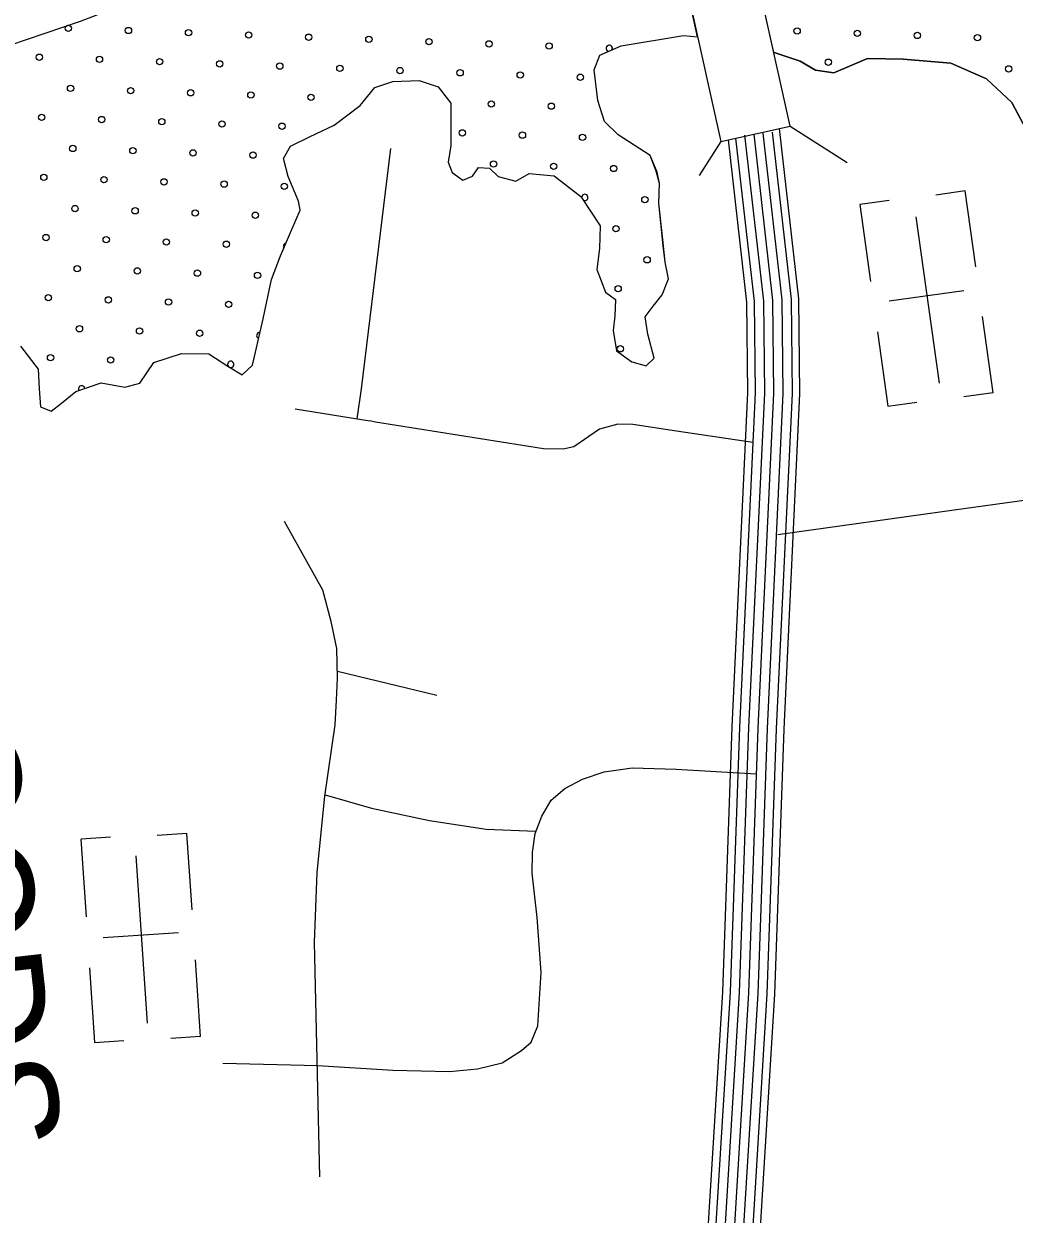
# Model space of a CAD drawing. Extents: x 1788175 to 1969470, y 584502 to 738744.
# Drawn here: x 1837524 to 1840846, y 725756 to 729749 of the extents above; entities that cross this region are included whole.
import ezdxf

# ---------------------------------------------------------------- set-up
doc = ezdxf.new("R2010")
doc.units = 0
for name, color, linetype in [('DESIGN - ROW - Right-of-Way and Easement Labels', 7, 'Continuous'), ('DESIGN - SCRATCH - User 1', 7, 'Continuous'), ('DESIGN - TRAFFIC CONTROL PERMANENT - Pavement Marking Text', 7, 'Continuous'), ('DESIGN - TRANSPORTATION - Edge of Traveled Way', 7, 'Continuous'), ('DESIGN - UTILITIES - Cable (Underground) with Text', 7, 'Continuous'), ('SURVEY - CENTERLINE - Preliminary Text', 7, 'Continuous'), ('SURVEY - DRAINAGE - Natural Features', 7, 'Continuous'), ('SURVEY - DRAINAGE - Storm Sewer', 7, 'Continuous'), ('SURVEY - TRANSPORTATION - Roads', 7, 'Continuous')]:
    doc.layers.add(name, color=color, linetype=linetype)

msp = doc.modelspace()

# ---------------------------------------------------------------- linework, layer by layer
at = {"layer": 'DESIGN - SCRATCH - User 1'}
msp.add_line((1839784.5, 729705.1), (1839538.2, 730813.6), dxfattribs=at)
for points in [[(1840039.6, 729652.7), (1839919.1, 730189.6), (1840132.6, 730221.7), (1840189.8, 730057.2), (1840326.4, 729957.5), (1840573.8, 729950.1), (1840703, 730049.8), (1840758.4, 730197.6), (1840691.9, 730411.9), (1840547.9, 730526.4), (1840267.4, 730522.7), (1840156.6, 730408.2), (1840132.6, 730222.1), (1839919.1, 730189.8), (1839775.2, 730842.6)], [(1839475.5, 728848.3), (1839509.2, 728823.8), (1839506.3, 728769.8), (1839501.6, 728719.8), (1839512.5, 728651.5), (1839564, 728614.7), (1839611.8, 728602), (1839638.2, 728627.6), (1839617.4, 728708.1), (1839608.4, 728766.3), (1839634.9, 728801.9), (1839665.5, 728839.5), (1839686.4, 728893.3), (1839675.3, 728949.5), (1839667.8, 729025.1), (1839654, 729147), (1839656.5, 729213.1), (1839645.8, 729254.4), (1839624.8, 729306.8), (1839517.8, 729376.5), (1839472.5, 729421.2), (1839449.6, 729491.6), (1839437.2, 729594), (1839456, 729643.8), (1839528.5, 729674.7), (1839737.2, 729709.7), (1839784.5, 729705.1)], [(1840887, 729394.3), (1840838.4, 729485.2), (1840753.6, 729564.5), (1840634.3, 729616.4), (1840474.4, 729630.7), (1840354.4, 729632.5), (1840241.6, 729584.1), (1840179.7, 729593), (1840128.1, 729623.8), (1840044.5, 729651.1), (1840039.6, 729652.7)], [(1837513.4, 728667), (1837572.2, 728590), (1837575.2, 728523.9), (1837580.3, 728463.7), (1837616.1, 728449.2), (1837650.5, 728476.7), (1837699.2, 728516), (1837783.7, 728544.8), (1837863.5, 728529.6), (1837913.7, 728542.9), (1837960.8, 728612.3), (1838053.4, 728643), (1838145.4, 728641.6), (1838208.8, 728600.7), (1838256.4, 728571.9), (1838290.9, 728603.5), (1838327.4, 728759.1), (1838355.5, 728890.9), (1838384.7, 728970.6), (1838422.1, 729056.2), (1838451.2, 729123.8), (1838445.6, 729153.9), (1838410.9, 729236.6), (1838395.8, 729296.9), (1838418.5, 729338.6), (1838483, 729369.7), (1838565.7, 729408.5), (1838652.8, 729475.3), (1838701.8, 729534.7), (1838762.1, 729555.8), (1838850.2, 729558.6), (1838913.9, 729537.6), (1838957.1, 729482.9), (1838956.9, 729340.7), (1838948, 729284.7), (1838961.5, 729250.5), (1838997.1, 729223.9), (1839029.3, 729237.5), (1839049.8, 729267.2), (1839085.8, 729264.7), (1839115.4, 729236.2), (1839175.2, 729221.3), (1839219.6, 729246.7), (1839303.5, 729239.4), (1839392.5, 729170), (1839457, 729070.9), (1839455.8, 728994.8), (1839446.7, 728924.9), (1839475.5, 728848.3)]]:
    msp.add_lwpolyline(points, dxfattribs=at)
at = {"layer": 'DESIGN - TRAFFIC CONTROL PERMANENT - Pavement Marking Text'}
for centre in [(1837673.5, 729733.9), (1837875.2, 729726.4), (1838076.8, 729719), (1838278.4, 729711.5), (1838480, 729704), (1840118.3, 729724.6), (1840319.9, 729717.1), (1840521.5, 729709.7), (1838681.6, 729696.6), (1838883.2, 729689.1), (1839084.8, 729681.6), (1839286.4, 729674.2), (1840723.1, 729702.2), (1837576.5, 729636.8), (1837778.1, 729629.4), (1837979.7, 729621.9), (1838181.3, 729614.4), (1838382.9, 729607), (1838584.5, 729599.5), (1838786.1, 729592), (1838987.7, 729584.6), (1840222.8, 729620.1), (1840827.7, 729597.7), (1839189.4, 729577.1), (1839391, 729569.6), (1837681, 729532.3), (1837882.6, 729524.8), (1838084.2, 729517.4), (1838285.8, 729509.9), (1838487.5, 729502.4), (1839092.3, 729480), (1839293.9, 729472.6), (1837583.9, 729435.2), (1837785.6, 729427.8), (1837987.2, 729420.3), (1838188.8, 729412.8), (1838390.4, 729405.4), (1838995.2, 729383), (1839196.8, 729375.5), (1839398.4, 729368), (1837688.5, 729330.7), (1837890.1, 729323.2), (1838091.7, 729315.8), (1838293.3, 729308.3), (1839099.8, 729278.4), (1839301.4, 729270.9), (1837591.4, 729233.6), (1837793, 729226.1), (1839503, 729263.5), (1837994.6, 729218.7), (1838196.2, 729211.2), (1838397.9, 729203.7), (1839607.5, 729158.9), (1837696, 729129.1), (1837897.6, 729121.6), (1838099.2, 729114.1), (1838300.8, 729106.7), (1837598.9, 729032), (1839510.4, 729061.9), (1837800.5, 729024.5), (1838002.1, 729017.1), (1838203.7, 729009.6), (1839615, 728957.3), (1837703.4, 728927.5), (1837905, 728920), (1838106.6, 728912.5), (1838308.2, 728905.1), (1837606.3, 728830.4), (1839517.9, 728860.3), (1837808, 728822.9), (1838009.6, 728815.5), (1838211.2, 728808), (1837710.9, 728725.9), (1837912.5, 728718.4), (1838114.1, 728710.9), (1837613.8, 728628.8), (1839525.4, 728658.7), (1837815.4, 728621.3)]:
    msp.add_circle(centre, 10.6, dxfattribs=at)
for centre, start, end in [((1839488, 729666.7), 329.4436, 256.8057), ((1839405.9, 729166.4), 241.9025, 184.2163), ((1838405.3, 729002.1), 102.6523, 210.1662), ((1838315.7, 728703.5), 84.0614, 249.5783), ((1838218.6, 728606.4), 257.9788, 219.7549), ((1837718.4, 728524.2), 10.2328, 207.3983)]:
    msp.add_arc(centre, 10.6, start, end, dxfattribs=at)
at = {"layer": 'DESIGN - TRANSPORTATION - Edge of Traveled Way'}
for points in [[(1839475.5, 728848.3), (1839509.2, 728823.8), (1839506.3, 728769.8), (1839501.6, 728719.8), (1839512.5, 728651.5), (1839564, 728614.7), (1839611.8, 728602), (1839638.2, 728627.6), (1839617.4, 728708.1), (1839608.4, 728766.3), (1839634.9, 728801.9), (1839665.5, 728839.5), (1839686.4, 728893.3), (1839675.3, 728949.5), (1839669.2, 729004.5), (1839654, 729147), (1839656.5, 729213.1), (1839648.9, 729251.3), (1839624.8, 729306.8), (1839517.8, 729376.5), (1839472.5, 729421.2), (1839449.6, 729491.6), (1839437.2, 729594), (1839456, 729643.8), (1839528.5, 729674.7), (1839737.2, 729709.7), (1839784.5, 729705.1)], [(1840039.6, 729652.7), (1840044.5, 729651.1), (1840128.1, 729623.8), (1840179.7, 729593), (1840241.6, 729584.1), (1840354.4, 729632.5), (1840474.4, 729630.7), (1840634.3, 729616.4), (1840753.6, 729564.5), (1840838.4, 729485.2), (1840887, 729394.3)], [(1837513.4, 728667), (1837572.2, 728590), (1837575.2, 728523.9), (1837580.3, 728463.7), (1837616.1, 728449.2), (1837650.5, 728476.7), (1837699.2, 728516), (1837783.7, 728544.8), (1837863.5, 728529.6), (1837913.7, 728542.9), (1837960.8, 728612.3), (1838053.4, 728643), (1838145.4, 728641.6), (1838208.8, 728600.7), (1838256.4, 728571.9), (1838290.9, 728603.5), (1838327.4, 728759.1), (1838355.5, 728890.9), (1838384.7, 728970.6), (1838422.1, 729056.2), (1838451.2, 729123.8), (1838445.6, 729153.9), (1838410.9, 729236.6), (1838395.8, 729296.9), (1838418.5, 729338.6), (1838483, 729369.7), (1838565.7, 729408.5), (1838652.8, 729475.3), (1838701.8, 729534.7), (1838762.1, 729555.8), (1838850.2, 729558.6), (1838913.9, 729537.6), (1838957.1, 729482.9), (1838956.9, 729340.7), (1838948, 729284.7), (1838961.5, 729250.5), (1838997.1, 729223.9), (1839029.3, 729237.5), (1839049.8, 729267.2), (1839085.8, 729264.7), (1839115.4, 729236.2), (1839175.2, 729221.3), (1839219.6, 729246.7), (1839303.5, 729239.4), (1839392.5, 729170), (1839457, 729070.9), (1839455.8, 728994.8), (1839446.7, 728924.9), (1839475.5, 728848.3)]]:
    msp.add_lwpolyline(points, dxfattribs=at)
at = {"layer": 'DESIGN - UTILITIES - Cable (Underground) with Text'}
for p, q in [((1840427.1, 729156.7), (1840329, 729143.1)), ((1840681.8, 729188.2), (1840583.1, 729174.4)), ((1840717.2, 728933.9), (1840681.8, 729188.2)), ((1840328.4, 729143), (1840364.3, 728884.6)), ((1840677.9, 728853.3), (1840426.7, 728818.3)), ((1840776, 728511.4), (1840740.4, 728767.1)), ((1840387.9, 728715.3), (1840422.6, 728466.2)), ((1840422.7, 728466.3), (1840520, 728479.8)), ((1840775.8, 728511.4), (1840677.2, 728497.7)), ((1837715.5, 727013.5), (1837732.9, 726753.3)), ((1837814.9, 727020.2), (1837716.1, 727013.6)), ((1838071.3, 727033.4), (1837971.8, 727026.7)), ((1838088.4, 726777.3), (1838071.2, 727033.4)), ((1838043.4, 726699.6), (1837790.4, 726682.7)), ((1838116.9, 726351.7), (1838099.6, 726609.2)), ((1837744.4, 726582.7), (1837761.2, 726331.8)), ((1837761.3, 726331.8), (1837859.3, 726338.4)), ((1838116.7, 726351.7), (1838017.5, 726345))]:
    msp.add_line(p, q, dxfattribs=at)
for points in [[(1840516.8, 729101.2), (1840594.5, 728543.5)], [(1837900.5, 726958.4), (1837938.1, 726396.6)]]:
    msp.add_lwpolyline(points, dxfattribs=at)
at = {"layer": 'SURVEY - CENTERLINE - Preliminary Text'}
for points in [[(1840057.7, 729397.4), (1840122.6, 728826.1), (1840126, 728507.9), (1840073.1, 727383.2), (1840041.8, 726493.8), (1839988.5, 725619.6), (1839855.9, 724538), (1839766.8, 723963.3), (1839651.6, 723385.4), (1839464.8, 722540.7), (1839287.7, 721672.3), (1838979.9, 720232.1), (1838743.7, 719148.3), (1838646.5, 718674.9), (1838545.6, 718221.4), (1838472.5, 717878.6), (1838328, 717179.6), (1837904.6, 715216), (1837836.2, 714831.1), (1837825.7, 713858.9), (1837819.9, 713499.2)], [(1839886.4, 729359.3), (1839948.3, 728815.3), (1839951.6, 728511.1), (1839898.8, 727390.3), (1839867.6, 726502.2), (1839814.7, 725635.5), (1839683.1, 724562), (1839595, 723993.7), (1839480.8, 723421.3), (1839294.1, 722577), (1839117, 721708), (1838809.4, 720268.9), (1838573, 719184.4), (1838475.9, 718711.4), (1838375.1, 718258.5), (1838301.8, 717914.4), (1838157.3, 717215.6), (1837733.4, 715249.7), (1837662, 714847.4), (1837651.2, 713861.2), (1837645.4, 713499)], [(1839911.7, 729364.9), (1839974, 728816.9), (1839977.3, 728510.6), (1839924.5, 727389.3), (1839893.2, 726500.9), (1839840.4, 725633.2), (1839708.5, 724558.5), (1839620.3, 723989.2), (1839506, 723416), (1839319.3, 722571.6), (1839142.2, 721702.7), (1838834.6, 720263.5), (1838598.2, 719179.1), (1838501.1, 718706), (1838400.3, 718253), (1838327, 717909.1), (1838182.5, 717210.3), (1837758.7, 715244.7), (1837687.7, 714845), (1837677, 713860.9), (1837671.4, 713512.9)], [(1839941.8, 729375), (1840004.9, 728818.8), (1840008.3, 728510.1), (1839955.5, 727388), (1839924.2, 726499.4), (1839871.3, 725630.4), (1839739.2, 724554.2), (1839650.8, 723983.8), (1839536.3, 723409.6), (1839349.6, 722565.2), (1839172.5, 721696.4), (1838864.9, 720257), (1838628.5, 719172.7), (1838531.4, 718699.5), (1838430.6, 718246.4), (1838357.3, 717902.8), (1838212.8, 717203.9), (1837789.1, 715238.8), (1837718.6, 714842.1), (1837708, 713860.5), (1837702.5, 713521.1)], [(1839972.6, 729378.5), (1840035.9, 728820.7), (1840039.3, 728509.5), (1839986.5, 727386.7), (1839955.2, 726498), (1839902.1, 725627.5), (1839770, 724549.9), (1839681.4, 723978.4), (1839566.7, 723403.2), (1839380, 722558.7), (1839202.9, 721690), (1838895.2, 720250.4), (1838658.8, 719166.3), (1838561.7, 718693), (1838460.9, 718239.8), (1838387.7, 717896.4), (1838243.1, 717197.5), (1837819.5, 715232.8), (1837749.6, 714839.2), (1837739, 713860.1), (1837733.6, 713523.6)], [(1840003.4, 729382), (1840066.9, 728822.6), (1840070.3, 728508.9), (1840017.5, 727385.4), (1839986.1, 726496.5), (1839933, 725624.7), (1839800.7, 724545.7), (1839711.9, 723973), (1839597, 723396.9), (1839410.3, 722552.3), (1839233.2, 721683.7), (1838925.5, 720243.9), (1838689.1, 719159.9), (1838592, 718686.5), (1838491.1, 718233.2), (1838418, 717890), (1838273.5, 717191.1), (1837849.9, 715226.8), (1837780.6, 714836.3), (1837770, 713859.6), (1837764.5, 713520.5)], [(1840034.2, 729385.5), (1840097.9, 728824.6), (1840101.3, 728508.4), (1840048.4, 727384.2), (1840017.1, 726495), (1839963.9, 725621.9), (1839831.4, 724541.4), (1839742.4, 723967.6), (1839627.4, 723390.5), (1839440.6, 722545.8), (1839263.6, 721677.4), (1838955.8, 720237.3), (1838719.5, 719153.5), (1838622.3, 718680), (1838521.4, 718226.6), (1838448.3, 717883.6), (1838303.8, 717184.7), (1837880.4, 715220.8), (1837811.5, 714833.4), (1837800.9, 713859.2), (1837795.4, 713510.9)]]:
    msp.add_lwpolyline(points, dxfattribs=at)
at = {"layer": 'SURVEY - DRAINAGE - Natural Features'}
msp.add_lwpolyline([(1830739.3, 725746.7), (1832581.2, 727327.8), (1833203.8, 727851.3), (1833475, 728045.6), (1834325, 728647.9), (1834602, 728826.1), (1834858.2, 728956.5), (1835099.8, 729053.1), (1835365.5, 729147.3), (1835735.3, 729250), (1836038.5, 729309.6), (1836634.8, 729433), (1837219.7, 729596.6), (1837477.2, 729676.9), (1837714.6, 729757.6), (1837879.7, 729821.2), (1838212.7, 730002.6), (1838773.7, 730294.7), (1839086.2, 730442.3), (1839327.8, 730536.9), (1839474.9, 730600.8), (1839581.8, 730617.2)], dxfattribs=at)
at = {"layer": 'SURVEY - DRAINAGE - Storm Sewer'}
for p, q in [((1840094.5, 729405.6), (1840286.1, 729283.6)), ((1839862.5, 729354), (1839790, 729240))]:
    msp.add_line(p, q, dxfattribs=at)
msp.add_lwpolyline([(1839439.3, 731258.8), (1839862.5, 729354), (1840094.5, 729405.6), (1839671.2, 731310.4)], close=True, dxfattribs=at)
at = {"layer": 'SURVEY - TRANSPORTATION - Roads'}
for points in [[(1838642.6, 728423.5), (1838656.7, 728524.6), (1838754.9, 729331)], [(1840053.1, 728035.3), (1840645.2, 728118.7), (1841365.2, 728218.2), (1841844.5, 728279.3), (1841906.9, 728300.4), (1841949.3, 728325.8), (1841970, 728369.5), (1841977.9, 728489.6), (1841910.2, 729021.4)], [(1838434.3, 728457.2), (1838684.6, 728416.7)], [(1839969.5, 728344.1), (1839713.4, 728382.7), (1839567, 728404.7), (1839516.9, 728406), (1839455.1, 728389.2), (1839369.7, 728330), (1839333.8, 728321.5), (1839267.7, 728322.6), (1838704.1, 728413.1), (1838684.6, 728416.7)], [(1838517.2, 725881), (1838498.8, 726667.7), (1838508.5, 726901.9), (1838534.5, 727157.8), (1838568.3, 727397.7), (1838573.6, 727479.7), (1838576.7, 727553.8), (1838574.3, 727653.9), (1838555.7, 727744.3), (1838527.3, 727848.9), (1838398.8, 728079.1)], [(1838576.1, 727577.6), (1838909.5, 727497.2)], [(1838191.5, 726262.9), (1838510.4, 726254.9), (1838762.3, 726239.2), (1838952.3, 726234.4), (1839046.5, 726243), (1839128.9, 726263.8), (1839193.6, 726304.9), (1839226.1, 726332.5), (1839248.9, 726388.2), (1839259.7, 726566.3), (1839246.6, 726750.8), (1839228.9, 726899.3), (1839230, 726969.3), (1839239, 727033.3), (1839261.9, 727091), (1839292.8, 727144.7), (1839339.4, 727184), (1839398, 727215.2), (1839470.4, 727240.2), (1839564.7, 727252.8), (1839712.7, 727248.6), (1839981.1, 727232.8)], [(1838535.2, 727162.5), (1838690, 727117.5), (1838885.5, 727076.6), (1839075.1, 727047.7), (1839241.8, 727040.2)]]:
    msp.add_lwpolyline(points, dxfattribs=at)

# ---------------------------------------------------------------- texts
at = {"layer": 'DESIGN - ROW - Right-of-Way and Easement Labels'}
msp.add_text('WOODS', height=370, rotation=276.5292, dxfattribs=at).set_placement((1837069.6, 727855.7))

doc.saveas('drawing.dxf')
